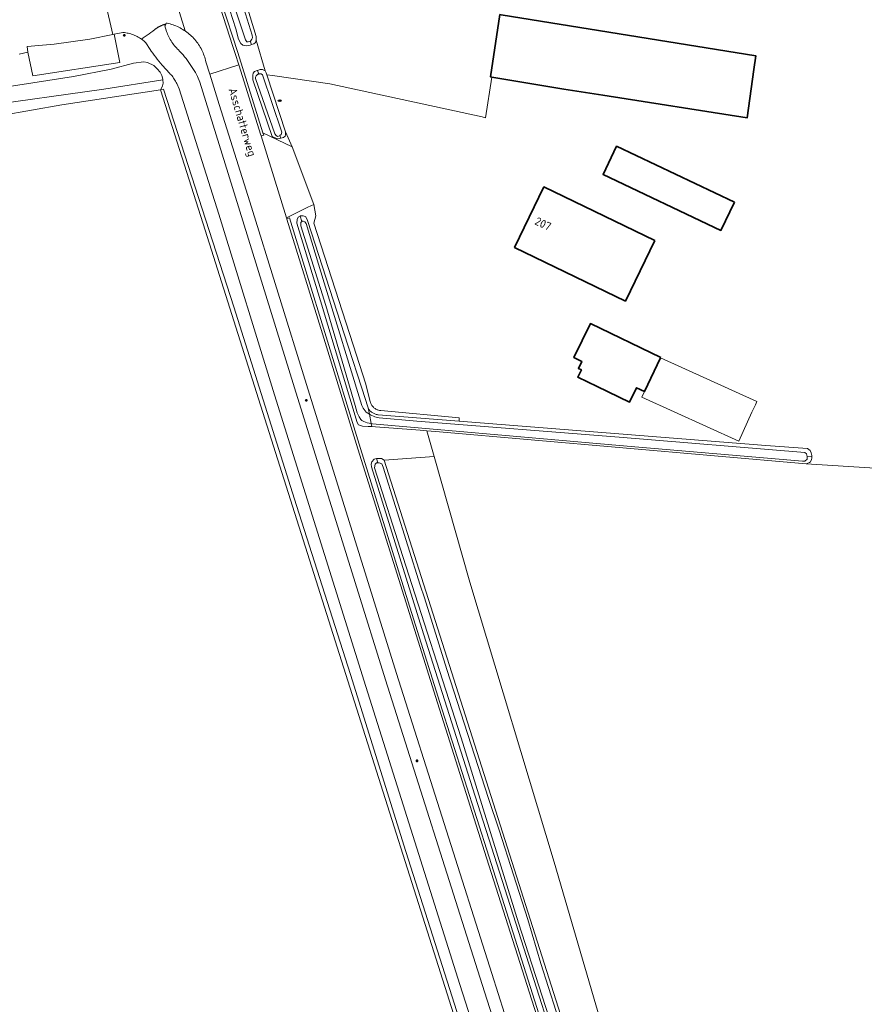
# Model space of a CAD drawing. Header units: metres. Extents: x 152610 to 160096, y 456114 to 462495.
# Tile 925 of 938: x 159135 to 159273, y 460601 to 460761. Entities that reach past the tile are written whole.
import ezdxf
from ezdxf.enums import TextEntityAlignment as Align

# ---------------------------------------------------------------- set-up
doc = ezdxf.new("R2010")
doc.units = ezdxf.units.M
doc.header["$LTSCALE"] = 0.5
doc.layers.get('0').update_dxf_attribs({"linetype": 'CONTINUOUS'})
for name, color, linetype, lineweight in [('B-PV-GR-BEPLANTING_CULTUUR_BOSPLANTSOEN-GV', 251, 'CONTINUOUS', 18), ('B-PV-GR-GRAS-GV', 251, 'CONTINUOUS', 13), ('B-PV-GR-HAAG-GV', 251, 'CONTINUOUS', 13), ('B-PV-GR-HOUTWAL-GV', 251, 'CONTINUOUS', 13), ('B-PV-GW-TALUD_KRUIN-G', 251, 'CONTINUOUS', 18), ('B-PV-IE-MEUBILAIR-S', 251, 'CONTINUOUS', 25), ('B-PV-IE-TERREINAFSCHEIDING_KUNSTMATIG_HEKWERK-G', 251, 'IE-TERREINAFSCHEIDING_KUNSTMATIG-SO', 18), ('B-PV-OG-BEBOUWING-GV', 6, 'CONTINUOUS', 35), ('B-PV-OG-BEBOUWING-T18', 1, 'CONTINUOUS', 18), ('B-PV-OG-BEBOUWING_LOODS-GV', 251, 'CONTINUOUS', 18), ('B-PV-OG-TERREIN_BEGROEID-GV', 251, 'CONTINUOUS', 18), ('B-PV-OG-TERREIN_OEVER-GV', 251, 'CONTINUOUS', 18), ('B-PV-OG-TOPOGRAFIE-T18', 1, 'CONTINUOUS', 18), ('B-PV-OG-WATER_SLOOT-GV', 251, 'CONTINUOUS', 18), ('B-PV-VH-GESLOTENVERHARDING_ASFALT-GV', 251, 'CONTINUOUS', 18), ('B-PV-VH-GESLOTENVERHARDING_BETON-GV', 251, 'CONTINUOUS', 18), ('B-PV-VH-HALFVERHARDING_GRASBETONSTEEN-GV', 251, 'CONTINUOUS', 18), ('B-PV-VH-ONVERHARD-GV', 251, 'CONTINUOUS', 18), ('B-PV-VH-OPENVERHARDING_BETONSTRAATSTEEN-GV', 251, 'CONTINUOUS', 18)]:
    doc.layers.add(name, color=color, linetype=linetype, lineweight=lineweight)
doc.styles.add('NLCS-ISO', font='NLCS-ISO.ttf')
doc.styles.add('NLCS-ISO-M750-T18', font='NLCS-ISO.ttf', dxfattribs={"height": 1.35})
doc.linetypes.add('IE-TERREINAFSCHEIDING_KUNSTMATIG-SO', pattern='A,4,[82,NLCS.SHX,S=0.75,R=90,X=0,Y=0],4,-2', length=10)

# ---------------------------------------------------------------- blocks, each defined once
blk = doc.blocks.new('SIE-MEUBILAIR_PAAL_LICHTMAST-SO')
for points in [[(-0.62, 0), (-1, 0)], [(-0.71, 0.71), (-0.44, 0.44)], [(0, 1), (0, 0.62)], [(0.44, 0.44), (0.71, 0.71)], [(1, 0), (0.62, 0)], [(-0.71, -0.71), (-0.44, -0.44)], [(0, -0.62), (0, -1)], [(0.44, -0.44), (0.71, -0.71)]]:
    blk.add_lwpolyline(points)
blk.add_circle((0, 0), 0.5)
blk = doc.blocks.new('SIE-MEUBILAIR_PUT_RIOOLPUT-SO')
blk.add_ellipse((0, 0), major_axis=(1.25, 0), ratio=0.54)
at = {"style": 'NLCS-ISO'}
blk.add_text('ri', height=0.75, dxfattribs=at).set_placement((-0.04, 0.07), align=Align.MIDDLE_CENTER)

msp = doc.modelspace()

# ---------------------------------------------------------------- linework, layer by layer
at = {"layer": 'B-PV-GR-BEPLANTING_CULTUUR_BOSPLANTSOEN-GV', "flags": 128}
msp.add_lwpolyline([(159128.17, 460747.17), (159148.457, 460749.999), (159158.062, 460751.538), (159158.054, 460751.634), (159157.906, 460752.226), (159157.64, 460752.774), (159157.152, 460753.337), (159156.589, 460753.841), (159155.583, 460754.36), (159154.976, 460754.449), (159153.258, 460754.244), (159149.63, 460753.25), (159143.5, 460752.06), (159130.133, 460750)], dxfattribs=at)
msp.add_lwpolyline([(159158.113, 460750.953), (159158.062, 460751.538), (159148.457, 460749.999), (159128.17, 460747.17), (159127.259, 460746.372), (159127.012, 460746.059), (159126.614, 460745.041), (159126.665, 460744.845), (159141.578, 460747.424), (159157.712, 460749.861), (159157.92, 460750.286), (159158.023, 460750.523)], close=True, dxfattribs=at)
at = {"layer": 'B-PV-GR-GRAS-GV', "flags": 128}
for points in [[(159169.597, 460770.775), (159173.292, 460758.597), (159173.316, 460758.004), (159174.763, 460752.968), (159174.96, 460752.647), (159175.063, 460752.332), (159175.968, 460752.208), (159185.36, 460750.885), (159210.193, 460745.453), (159210.76, 460745.329), (159211.773, 460751.979), (159211.55, 460752.016), (159213.125, 460762.186)], [(159274.359, 460688.085), (159263.109, 460688.84), (159203.233, 460694.026), (159201.161, 460694.205), (159202.368, 460690.001), (159208.186, 460669.504), (159221.995, 460623.781), (159233.788, 460583.308), (159252.118, 460514.743), (159252.422, 460513.447), (159254.666, 460503.853), (159255.456, 460500.772), (159256.668, 460495.798), (159259.209, 460488.692), (159260.381, 460486.521), (159260.388, 460486.03), (159263.228, 460481.71), (159267.972, 460475.195), (159276.159, 460467.507)]]:
    msp.add_lwpolyline(points, dxfattribs=at)
at = {"layer": 'B-PV-GR-HAAG-GV', "flags": 128}
msp.add_lwpolyline([(159236.226, 460504.245), (159227.45, 460532.178), (159217.664, 460562.787), (159207.275, 460595.637), (159197.736, 460625.526), (159188.702, 460654.409), (159179.875, 460682.003), (159169.668, 460714.452), (159158.206, 460750.018), (159157.712, 460749.861), (159164.644, 460728.014), (159173.688, 460699.442), (159189.008, 460651.167), (159204.524, 460602.251), (159219.741, 460554.115), (159232.865, 460512.749), (159236.905, 460500), (159242.693, 460481.731), (159243.328, 460479.625), (159243.984, 460479.832)], close=True, dxfattribs=at)
at = {"layer": 'B-PV-GR-HOUTWAL-GV', "flags": 128}
msp.add_lwpolyline([(159194.237, 460689.431), (159250.307, 460512.992), (159252.422, 460513.447), (159252.118, 460514.743), (159233.788, 460583.308), (159221.995, 460623.781), (159208.186, 460669.504), (159202.368, 460690.001)], close=True, dxfattribs=at)
at = {"layer": 'B-PV-GW-TALUD_KRUIN-G', "flags": 128}
for points in [[(159158.062, 460751.538), (159148.457, 460749.999), (159128.17, 460747.17), (159127.259, 460746.372), (159127.012, 460746.059), (159126.614, 460745.041)], [(159126.614, 460745.041), (159127.012, 460746.059), (159127.259, 460746.372), (159128.17, 460747.17), (159148.457, 460749.999), (159158.062, 460751.538)]]:
    msp.add_lwpolyline(points, dxfattribs=at)
at = {"layer": 'B-PV-IE-TERREINAFSCHEIDING_KUNSTMATIG_HEKWERK-G', "flags": 128}
for points in [[(159141.578, 460747.424), (159157.712, 460749.861)], [(159236.904, 460500), (159232.865, 460512.749), (159219.741, 460554.115), (159204.524, 460602.251), (159189.008, 460651.167), (159173.688, 460699.442), (159164.644, 460728.014), (159157.712, 460749.861)], [(159126.665, 460744.845), (159141.578, 460747.424)]]:
    msp.add_lwpolyline(points, dxfattribs=at)
at = {"layer": 'B-PV-OG-BEBOUWING-GV', "flags": 128}
for points in [[(159213.323, 460762.154), (159213.125, 460762.186), (159211.55, 460752.016), (159211.773, 460751.979), (159223.53, 460750), (159229.933, 460749.003), (159253.488, 460745.337), (159254.598, 460753.219), (159254.907, 460755.427)], [(159251.406, 460731.569), (159232.162, 460740.688), (159229.962, 460736.046), (159249.206, 460726.927)], [(159238.396, 460725.284), (159220.301, 460734.039), (159215.517, 460724.153), (159233.613, 460715.398)], [(159239.387, 460706.18), (159227.883, 460711.728), (159225.199, 460706.164), (159226.481, 460705.544), (159225.927, 460704.396), (159226.413, 460704.161), (159225.833, 460702.959), (159228.998, 460701.432), (159234.273, 460698.888), (159235.411, 460701.247), (159236.707, 460700.622), (159239.355, 460706.114)]]:
    msp.add_lwpolyline(points, close=True, dxfattribs=at)
at = {"layer": 'B-PV-OG-BEBOUWING_LOODS-GV', "flags": 128}
msp.add_lwpolyline([(159236.707, 460700.622), (159236.267, 460699.71), (159252.116, 460692.498), (159254.27, 460697.233), (159254.822, 460698.447), (159255.059, 460698.968), (159239.355, 460706.114)], close=True, dxfattribs=at)
at = {"layer": 'B-PV-OG-TERREIN_BEGROEID-GV', "flags": 128}
for points in [[(159162.329, 460780.538), (159170.304, 460755.982), (159174.428, 460742.889), (159179.209, 460740.566), (159178.09, 460743.038), (159178.089, 460742.531), (159178.052, 460742.297), (159177.755, 460742.124), (159177.57, 460742.025), (159177.36, 460741.97), (159177.15, 460741.915), (159176.854, 460741.865), (159176.261, 460742.088), (159175.949, 460742.276), (159172.774, 460751.537), (159172.774, 460752.29), (159172.849, 460752.587), (159173.034, 460752.87), (159173.454, 460753.031), (159173.516, 460753.052), (159173.96, 460753.203), (159174.368, 460753.203), (159174.763, 460752.968), (159173.316, 460758.004), (159173.217, 460757.622), (159172.921, 460757.375), (159172.541, 460757.264), (159172.328, 460757.202), (159171.686, 460757.067), (159171.13, 460757.191), (159170.809, 460757.426), (159170.427, 460758.18), (159169.967, 460759.862), (159168.022, 460765.993)], [(159227.282, 460556.592), (159211.782, 460605.569), (159196.208, 460654.573), (159181.522, 460701.785), (159172.287, 460731.578), (159167.295, 460747.486), (159165.744, 460752.429), (159165.105, 460754.465), (159165.048, 460754.714), (159164.983, 460754.962), (159164.91, 460755.207), (159164.829, 460755.449), (159164.741, 460755.689), (159164.726, 460755.728), (159164.646, 460755.927), (159164.543, 460756.161), (159164.433, 460756.391), (159164.315, 460756.619), (159164.191, 460756.842), (159164.06, 460757.062), (159163.922, 460757.277), (159163.777, 460757.488), (159163.626, 460757.694), (159163.468, 460757.895), (159163.304, 460758.091), (159163.135, 460758.283), (159162.959, 460758.468), (159162.777, 460758.648), (159162.59, 460758.823), (159162.398, 460758.991), (159162.2, 460759.153), (159161.997, 460759.31), (159161.79, 460759.459), (159161.711, 460759.512), (159161.578, 460759.602), (159161.362, 460759.738), (159161.141, 460759.868), (159160.917, 460759.991), (159160.689, 460760.106), (159160.457, 460760.214), (159160.222, 460760.315), (159159.984, 460760.409), (159159.744, 460760.495), (159159.5, 460760.574), (159159.254, 460760.645), (159159.007, 460760.708), (159158.757, 460760.763), (159158.631, 460760.788), (159158.55, 460760.617), (159158.421, 460760.343), (159158.671, 460759.417), (159158.755, 460759.187), (159158.847, 460758.961), (159158.947, 460758.737), (159159.053, 460758.517), (159159.167, 460758.3), (159159.288, 460758.087), (159159.415, 460757.879), (159159.55, 460757.674), (159159.691, 460757.474), (159159.838, 460757.279), (159159.992, 460757.089), (159160.152, 460756.904), (159160.318, 460756.724), (159160.489, 460756.549), (159160.585, 460756.457), (159160.853, 460756.172), (159161.114, 460755.881), (159161.37, 460755.586), (159161.62, 460755.285), (159161.863, 460754.979), (159162.1, 460754.668), (159162.33, 460754.352), (159162.555, 460754.032), (159162.772, 460753.707), (159162.983, 460753.378), (159163.187, 460753.045), (159163.384, 460752.707), (159163.574, 460752.365), (159163.725, 460752.083), (159164.118, 460751.131), (159170.453, 460730.784), (159179.561, 460701.232), (159194.446, 460653.568), (159209.822, 460605.012), (159225.483, 460555.838)], [(159222.069, 460555.381), (159206.563, 460603.789), (159191.199, 460652.463), (159176.314, 460700.081), (159167.195, 460729.581), (159160.757, 460750.036), (159160.344, 460750.897), (159160.255, 460751.088), (159160.158, 460751.276), (159160.054, 460751.459), (159159.944, 460751.639), (159159.826, 460751.814), (159159.703, 460751.985), (159159.572, 460752.151), (159159.436, 460752.312), (159159.293, 460752.468), (159159.232, 460752.531), (159157.969, 460753.934), (159157.695, 460754.244), (159157.428, 460754.559), (159157.166, 460754.879), (159156.911, 460755.205), (159156.662, 460755.535), (159156.419, 460755.87), (159156.183, 460756.209), (159155.992, 460756.495), (159155.289, 460757.574), (159155.129, 460757.724), (159154.964, 460757.868), (159154.794, 460758.005), (159154.619, 460758.137), (159154.575, 460758.168), (159154.439, 460758.262), (159154.255, 460758.38), (159154.067, 460758.492), (159153.874, 460758.596), (159153.678, 460758.694), (159153.479, 460758.784), (159153.276, 460758.867), (159153.07, 460758.942), (159152.862, 460759.01), (159152.652, 460759.07), (159152.439, 460759.122), (159152.225, 460759.167), (159152.009, 460759.204), (159151.792, 460759.233), (159151.574, 460759.254), (159151.557, 460759.255), (159150.124, 460758.971), (159151.039, 460754.356), (159136.866, 460752.16), (159136.014, 460756.013), (159134.595, 460755.715)], [(159130.133, 460750), (159143.5, 460752.06), (159149.63, 460753.25), (159153.258, 460754.244), (159154.976, 460754.449), (159155.583, 460754.36), (159156.589, 460753.841), (159157.152, 460753.337), (159157.64, 460752.774), (159157.906, 460752.226), (159158.054, 460751.634), (159158.062, 460751.538), (159158.113, 460750.953), (159158.023, 460750.523), (159157.92, 460750.286), (159157.712, 460749.861), (159158.206, 460750.018), (159169.668, 460714.452), (159179.875, 460682.003), (159188.702, 460654.409), (159197.736, 460625.526), (159207.275, 460595.637)], [(159223.696, 460588.776), (159216.576, 460611.112), (159209.096, 460634.569), (159200.635, 460661.048), (159192.152, 460688.307), (159192.083, 460688.771), (159192.182, 460689.166), (159192.561, 460689.56), (159192.972, 460689.692), (159193.778, 460689.675), (159194.237, 460689.431), (159202.368, 460690.001), (159201.161, 460694.205), (159200.104, 460694.297), (159192.781, 460694.87), (159192.196, 460694.9), (159191.611, 460694.931), (159190.679, 460694.986), (159190.047, 460695.206), (159189.823, 460695.548), (159183.825, 460715.407), (159179.932, 460728.09), (159179.982, 460728.695), (159180.18, 460729.103), (159180.477, 460729.281), (159180.489, 460729.288), (159180.871, 460729.337), (159180.995, 460729.337), (159181.316, 460729.201), (159181.415, 460729.127), (159181.709, 460728.542), (159188.351, 460708.029), (159190.563, 460701.196), (159191.587, 460697.959), (159191.646, 460697.847), (159191.712, 460697.739), (159191.786, 460697.635), (159191.865, 460697.536), (159191.95, 460697.442), (159192.041, 460697.354), (159192.138, 460697.272), (159192.239, 460697.196), (159192.345, 460697.126), (159192.456, 460697.064), (159192.57, 460697.008), (159192.687, 460696.96), (159192.807, 460696.919), (159192.929, 460696.886), (159193.054, 460696.861), (159193.179, 460696.843), (159193.209, 460696.841), (159206.438, 460695.785), (159206.487, 460696.309), (159193.661, 460697.506), (159193.558, 460697.518), (159193.434, 460697.541), (159193.311, 460697.571), (159193.19, 460697.609), (159193.072, 460697.654), (159192.957, 460697.707), (159192.846, 460697.766), (159192.738, 460697.833), (159192.635, 460697.907), (159192.537, 460697.986), (159192.445, 460698.072), (159192.357, 460698.164), (159192.276, 460698.261), (159192.201, 460698.363), (159192.133, 460698.469), (159192.071, 460698.579), (159192.017, 460698.694), (159191.97, 460698.811), (159191.93, 460698.931), (159191.214, 460701.842), (159189.137, 460708.268), (159182.75, 460728.11), (159183.076, 460729.332), (159182.722, 460731.142), (159181.759, 460730.748), (159178.264, 460728.982), (159178.308, 460728.84), (159178.738, 460728.973), (159184.52, 460710.235), (159190.328, 460691.344), (159197.828, 460667.304), (159203.315, 460649.841), (159211.349, 460624.614), (159223.388, 460586.643)]]:
    msp.add_lwpolyline(points, dxfattribs=at)
at = {"layer": 'B-PV-OG-TERREIN_OEVER-GV', "flags": 128}
for points in [[(159168.022, 460765.993), (159169.967, 460759.862), (159170.427, 460758.18), (159170.809, 460757.426), (159171.13, 460757.191), (159171.686, 460757.067), (159172.328, 460757.202), (159172.541, 460757.264), (159172.321, 460757.829), (159172.019, 460757.742), (159171.773, 460757.742), (159171.575, 460758.038), (159171.427, 460758.532), (159166.474, 460773.378)], [(159168.572, 460771.944), (159172.679, 460758.801), (159172.692, 460758.362), (159172.588, 460758.136), (159172.41, 460757.855), (159172.321, 460757.829), (159172.541, 460757.264), (159172.921, 460757.375), (159173.217, 460757.622), (159173.316, 460758.004), (159173.292, 460758.597), (159169.597, 460770.775)], [(159223.869, 460589.93), (159216.171, 460613.85), (159206.791, 460644.065), (159197.276, 460673.673), (159192.637, 460688.188), (159192.756, 460688.766), (159192.963, 460688.973), (159193.157, 460688.985), (159192.972, 460689.692), (159192.561, 460689.56), (159192.182, 460689.166), (159192.083, 460688.771), (159192.152, 460688.307), (159200.635, 460661.048), (159209.096, 460634.569), (159216.576, 460611.112), (159223.696, 460588.776)], [(159250.307, 460512.992), (159194.237, 460689.431), (159193.778, 460689.675), (159192.972, 460689.692), (159193.157, 460688.985), (159193.422, 460689.002), (159193.852, 460688.809), (159194.059, 460688.291), (159200.116, 460668.977), (159200.825, 460666.962), (159204.459, 460655.217), (159211.27, 460634.185), (159212.999, 460628.972), (159217.667, 460614.412), (159219.794, 460607.229), (159223.577, 460595.468)]]:
    msp.add_lwpolyline(points, dxfattribs=at)
for points in [[(159173.727, 460752.472), (159173.516, 460753.052), (159173.454, 460753.031), (159173.034, 460752.87), (159172.849, 460752.587), (159172.774, 460752.29), (159172.774, 460751.537), (159175.949, 460742.276), (159176.261, 460742.088), (159176.854, 460741.865), (159177.15, 460741.915), (159177.36, 460741.97), (159177.192, 460742.405), (159177.186, 460742.4), (159176.816, 460742.289), (159176.606, 460742.413), (159176.372, 460742.71), (159173.217, 460751.726), (159173.217, 460751.973), (159173.304, 460752.195), (159173.6, 460752.442)], [(159174.763, 460752.968), (159174.368, 460753.203), (159173.96, 460753.203), (159173.516, 460753.052), (159173.727, 460752.472), (159173.81, 460752.491), (159174.107, 460752.479), (159174.366, 460752.318), (159177.52, 460742.956), (159177.396, 460742.573), (159177.192, 460742.405), (159177.36, 460741.97), (159177.57, 460742.025), (159177.755, 460742.124), (159178.052, 460742.297), (159178.089, 460742.531), (159178.09, 460743.038), (159175.063, 460752.332), (159174.96, 460752.647)], [(159180.767, 460728.386), (159180.477, 460729.281), (159180.18, 460729.103), (159179.982, 460728.695), (159179.932, 460728.09), (159183.825, 460715.407), (159189.823, 460695.548), (159190.047, 460695.206), (159190.679, 460694.986), (159191.611, 460694.931), (159192.196, 460694.9), (159192.096, 460695.405), (159191.455, 460695.525), (159190.899, 460695.735), (159190.553, 460695.884), (159190.405, 460696.081), (159190.109, 460696.501), (159189.813, 460697.144), (159189.456, 460698.367), (159184.702, 460714.694), (159180.599, 460727.7), (159180.624, 460728.219)], [(159181.316, 460729.201), (159180.995, 460729.337), (159180.871, 460729.337), (159180.489, 460729.288), (159180.477, 460729.281), (159180.767, 460728.386), (159180.834, 460728.465), (159181.007, 460728.465), (159181.242, 460728.342), (159181.489, 460728.082), (159184.433, 460718.362), (159190.567, 460698.353), (159190.789, 460697.884), (159191.283, 460697.254), (159191.794, 460696.922), (159191.587, 460697.959), (159190.563, 460701.196), (159188.351, 460708.029), (159181.709, 460728.542), (159181.415, 460729.127)], [(159191.646, 460697.847), (159191.587, 460697.959), (159191.794, 460696.922), (159191.986, 460696.796), (159192.678, 460696.512), (159193.381, 460696.351), (159199.53, 460695.778), (159232.597, 460693.186), (159262.91, 460690.681), (159263.194, 460690.459), (159263.28, 460690.002), (159264.055, 460689.959), (159264.049, 460690.152), (159263.951, 460690.621), (159263.754, 460691.016), (159263.334, 460691.313), (159256.543, 460691.787), (159206.438, 460695.785), (159193.209, 460696.841), (159193.179, 460696.843), (159193.054, 460696.861), (159192.929, 460696.886), (159192.807, 460696.919), (159192.687, 460696.96), (159192.57, 460697.008), (159192.456, 460697.064), (159192.345, 460697.126), (159192.239, 460697.196), (159192.138, 460697.272), (159192.041, 460697.354), (159191.95, 460697.442), (159191.865, 460697.536), (159191.786, 460697.635), (159191.712, 460697.739)], [(159263.28, 460690.002), (159263.292, 460689.57), (159262.897, 460689.237), (159262.526, 460689.249), (159233.893, 460691.703), (159192.319, 460695.364), (159192.096, 460695.405), (159192.196, 460694.9), (159192.781, 460694.87), (159200.104, 460694.297), (159201.161, 460694.205), (159203.233, 460694.026), (159263.109, 460688.84), (159263.678, 460689.041), (159263.802, 460689.127), (159264, 460689.497), (159264.062, 460689.719), (159264.055, 460689.959)]]:
    msp.add_lwpolyline(points, close=True, dxfattribs=at)
at = {"layer": 'B-PV-OG-WATER_SLOOT-GV', "flags": 128}
for points in [[(159166.474, 460773.378), (159171.427, 460758.532), (159171.575, 460758.038), (159171.773, 460757.742), (159172.019, 460757.742), (159172.321, 460757.829), (159172.41, 460757.855), (159172.588, 460758.136), (159172.692, 460758.362), (159172.679, 460758.801), (159168.572, 460771.944)], [(159223.577, 460595.468), (159219.794, 460607.229), (159217.667, 460614.412), (159212.999, 460628.972), (159211.27, 460634.185), (159204.459, 460655.217), (159200.825, 460666.962), (159200.116, 460668.977), (159194.059, 460688.291), (159193.852, 460688.809), (159193.422, 460689.002), (159193.157, 460688.985), (159192.963, 460688.973), (159192.756, 460688.766), (159192.637, 460688.188), (159197.276, 460673.673), (159206.791, 460644.065), (159216.171, 460613.85), (159223.869, 460589.93)]]:
    msp.add_lwpolyline(points, dxfattribs=at)
for points in [[(159174.107, 460752.479), (159173.81, 460752.491), (159173.727, 460752.472), (159173.6, 460752.442), (159173.304, 460752.195), (159173.217, 460751.973), (159173.217, 460751.726), (159176.372, 460742.71), (159176.606, 460742.413), (159176.816, 460742.289), (159177.186, 460742.4), (159177.192, 460742.405), (159177.396, 460742.573), (159177.52, 460742.956), (159174.366, 460752.318)], [(159181.242, 460728.342), (159181.007, 460728.465), (159180.834, 460728.465), (159180.767, 460728.386), (159180.624, 460728.219), (159180.599, 460727.7), (159184.702, 460714.694), (159189.456, 460698.367), (159189.813, 460697.144), (159190.109, 460696.501), (159190.405, 460696.081), (159190.553, 460695.884), (159190.899, 460695.735), (159191.455, 460695.525), (159192.096, 460695.405), (159191.794, 460696.922), (159191.283, 460697.254), (159190.789, 460697.884), (159190.567, 460698.353), (159184.433, 460718.362), (159181.489, 460728.082)], [(159191.986, 460696.796), (159191.794, 460696.922), (159192.096, 460695.405), (159192.319, 460695.364), (159233.893, 460691.703), (159262.526, 460689.249), (159262.897, 460689.237), (159263.292, 460689.57), (159263.28, 460690.002), (159263.194, 460690.459), (159262.91, 460690.681), (159232.597, 460693.186), (159199.53, 460695.778), (159193.381, 460696.351), (159192.678, 460696.512)]]:
    msp.add_lwpolyline(points, close=True, dxfattribs=at)
at = {"layer": 'B-PV-VH-GESLOTENVERHARDING_ASFALT-GV', "flags": 128}
for points in [[(159134.595, 460755.715), (159136.014, 460756.013), (159135.925, 460756.949), (159140.31, 460757.353), (159146.153, 460758.183), (159149.896, 460758.925), (159148.701, 460764.08)], [(159223.012, 460586.515), (159210.944, 460624.491), (159202.906, 460649.775), (159197.455, 460667.164), (159189.928, 460691.258), (159184.121, 460710.031), (159178.329, 460728.771), (159178.308, 460728.84), (159178.264, 460728.982), (159174.118, 460742.37), (159174.039, 460742.624), (159172.166, 460748.563), (159170.458, 460753.977), (159165.744, 460752.429), (159167.295, 460747.486), (159172.287, 460731.578), (159181.522, 460701.785), (159196.208, 460654.573), (159211.782, 460605.569), (159227.282, 460556.592)]]:
    msp.add_lwpolyline(points, dxfattribs=at)
at = {"layer": 'B-PV-VH-GESLOTENVERHARDING_BETON-GV', "flags": 128}
msp.add_lwpolyline([(159225.483, 460555.838), (159209.822, 460605.012), (159194.446, 460653.568), (159179.561, 460701.232), (159170.453, 460730.784), (159164.118, 460751.131), (159163.725, 460752.083), (159163.574, 460752.365), (159163.384, 460752.707), (159163.187, 460753.045), (159162.983, 460753.378), (159162.772, 460753.707), (159162.555, 460754.032), (159162.33, 460754.352), (159162.1, 460754.668), (159161.863, 460754.979), (159161.62, 460755.285), (159161.37, 460755.586), (159161.114, 460755.881), (159160.853, 460756.172), (159160.585, 460756.457), (159160.489, 460756.549), (159160.318, 460756.724), (159160.152, 460756.904), (159159.992, 460757.089), (159159.838, 460757.279), (159159.691, 460757.474), (159159.55, 460757.674), (159159.415, 460757.879), (159159.288, 460758.087), (159159.167, 460758.3), (159159.053, 460758.517), (159158.947, 460758.737), (159158.847, 460758.961), (159158.755, 460759.187), (159158.671, 460759.417), (159158.421, 460760.343), (159158.55, 460760.617), (159158.472, 460760.597), (159158.394, 460760.576), (159158.316, 460760.553), (159158.239, 460760.529), (159158.162, 460760.504), (159158.085, 460760.477), (159158.009, 460760.449), (159157.934, 460760.419), (159157.859, 460760.388), (159157.784, 460760.356), (159157.711, 460760.323), (159157.637, 460760.288), (159157.565, 460760.252), (159157.493, 460760.215), (159157.421, 460760.177), (159157.351, 460760.137), (159157.281, 460760.096), (159157.212, 460760.054), (159157.143, 460760.011), (159157.075, 460759.966), (159157.008, 460759.92), (159156.942, 460759.874), (159156.877, 460759.826), (159156.813, 460759.776), (159156.749, 460759.726), (159156.447, 460759.485), (159156.14, 460759.249), (159155.83, 460759.018), (159155.515, 460758.793), (159155.196, 460758.573), (159154.874, 460758.359), (159154.575, 460758.168), (159154.619, 460758.137), (159154.794, 460758.005), (159154.964, 460757.868), (159155.129, 460757.724), (159155.289, 460757.574), (159155.992, 460756.495), (159156.183, 460756.209), (159156.419, 460755.87), (159156.662, 460755.535), (159156.911, 460755.205), (159157.166, 460754.879), (159157.428, 460754.559), (159157.695, 460754.244), (159157.969, 460753.934), (159159.232, 460752.531), (159159.293, 460752.468), (159159.436, 460752.312), (159159.572, 460752.151), (159159.703, 460751.985), (159159.826, 460751.814), (159159.944, 460751.639), (159160.054, 460751.459), (159160.158, 460751.276), (159160.255, 460751.088), (159160.344, 460750.897), (159160.757, 460750.036), (159167.195, 460729.581), (159176.314, 460700.081), (159191.199, 460652.463), (159206.563, 460603.789), (159222.069, 460555.381)], dxfattribs=at)
at = {"layer": 'B-PV-VH-HALFVERHARDING_GRASBETONSTEEN-GV', "flags": 128}
msp.add_lwpolyline([(159162.229, 460779.669), (159169.505, 460756.979), (159169.871, 460755.839), (159170.458, 460753.977), (159172.166, 460748.563), (159174.039, 460742.624), (159174.118, 460742.37), (159174.549, 460742.504), (159174.428, 460742.889), (159170.304, 460755.982), (159162.329, 460780.538)], dxfattribs=at)
msp.add_lwpolyline([(159184.52, 460710.235), (159178.738, 460728.973), (159178.308, 460728.84), (159178.329, 460728.771), (159184.121, 460710.031), (159189.928, 460691.258), (159197.455, 460667.164), (159202.906, 460649.775), (159210.944, 460624.491), (159223.012, 460586.515), (159232.092, 460557.998), (159241.187, 460529.343), (159249.056, 460504.756), (159249.402, 460504.7), (159249.356, 460504.838), (159241.618, 460529.426), (159232.429, 460558.192), (159223.388, 460586.643), (159211.349, 460624.614), (159203.315, 460649.841), (159197.828, 460667.304), (159190.328, 460691.344)], close=True, dxfattribs=at)
at = {"layer": 'B-PV-VH-ONVERHARD-GV', "flags": 128}
msp.add_lwpolyline([(159236.226, 460504.245), (159227.45, 460532.178), (159217.664, 460562.787), (159207.275, 460595.637), (159197.736, 460625.526), (159188.702, 460654.409), (159179.875, 460682.003), (159169.668, 460714.452), (159158.206, 460750.018), (159157.712, 460749.861), (159164.644, 460728.014), (159173.688, 460699.442), (159189.008, 460651.167), (159204.524, 460602.251), (159219.741, 460554.115), (159232.865, 460512.749), (159236.905, 460500), (159242.693, 460481.731), (159243.328, 460479.625), (159243.984, 460479.832)], close=True, dxfattribs=at)
at = {"layer": 'B-PV-VH-OPENVERHARDING_BETONSTRAATSTEEN-GV', "flags": 128}
for points in [[(159158.017, 460771.542), (159161.711, 460759.512), (159161.79, 460759.459), (159161.997, 460759.31), (159162.2, 460759.153), (159162.398, 460758.991), (159162.59, 460758.823), (159162.777, 460758.648), (159162.959, 460758.468), (159163.135, 460758.283), (159163.304, 460758.091), (159163.468, 460757.895), (159163.626, 460757.694), (159163.777, 460757.488), (159163.922, 460757.277), (159164.06, 460757.062), (159164.191, 460756.842), (159164.315, 460756.619), (159164.433, 460756.391), (159164.543, 460756.161), (159164.646, 460755.927), (159164.726, 460755.728), (159164.741, 460755.689), (159164.829, 460755.449), (159164.91, 460755.207), (159164.983, 460754.962), (159165.048, 460754.714), (159165.105, 460754.465), (159165.744, 460752.429), (159170.458, 460753.977), (159169.871, 460755.839), (159169.505, 460756.979), (159162.229, 460779.669)], [(159148.701, 460764.08), (159149.896, 460758.925), (159150.124, 460758.971), (159151.557, 460759.255), (159151.574, 460759.254), (159151.792, 460759.233), (159152.009, 460759.204), (159152.225, 460759.167), (159152.439, 460759.122), (159152.652, 460759.07), (159152.862, 460759.01), (159153.07, 460758.942), (159153.276, 460758.867), (159153.479, 460758.784), (159153.678, 460758.694), (159153.874, 460758.596), (159154.067, 460758.492), (159154.255, 460758.38), (159154.439, 460758.262), (159154.575, 460758.168), (159154.874, 460758.359), (159155.196, 460758.573), (159155.515, 460758.793), (159155.83, 460759.018), (159156.14, 460759.249), (159156.447, 460759.485), (159156.749, 460759.726), (159156.813, 460759.776), (159156.877, 460759.826), (159156.942, 460759.874), (159157.008, 460759.92), (159157.075, 460759.966), (159157.143, 460760.011), (159157.212, 460760.054), (159157.281, 460760.096), (159157.351, 460760.137), (159157.421, 460760.177), (159157.493, 460760.215), (159157.565, 460760.252), (159157.637, 460760.288), (159157.711, 460760.323), (159157.784, 460760.356), (159157.859, 460760.388), (159157.934, 460760.419), (159158.009, 460760.449), (159158.085, 460760.477), (159158.162, 460760.504), (159158.239, 460760.529), (159158.316, 460760.553), (159158.394, 460760.576), (159158.472, 460760.597), (159158.55, 460760.617), (159158.631, 460760.788), (159158.757, 460760.763), (159159.007, 460760.708), (159159.254, 460760.645), (159159.5, 460760.574), (159159.744, 460760.495), (159159.984, 460760.409), (159160.222, 460760.315), (159160.457, 460760.214), (159160.689, 460760.106), (159160.917, 460759.991), (159161.141, 460759.868), (159161.362, 460759.738), (159161.578, 460759.602), (159161.711, 460759.512), (159158.017, 460771.542)]]:
    msp.add_lwpolyline(points, dxfattribs=at)
for points in [[(159151.039, 460754.356), (159150.124, 460758.971), (159149.896, 460758.925), (159146.153, 460758.183), (159140.31, 460757.353), (159135.925, 460756.949), (159136.014, 460756.013), (159136.866, 460752.16)], [(159179.209, 460740.566), (159174.428, 460742.889), (159174.549, 460742.504), (159174.118, 460742.37), (159178.264, 460728.982), (159181.759, 460730.748), (159182.722, 460731.142)]]:
    msp.add_lwpolyline(points, close=True, dxfattribs=at)

# ---------------------------------------------------------------- block references
at = {"layer": 'B-PV-IE-MEUBILAIR-S', "xscale": 0.2, "yscale": 0.2, "zscale": 0.2}
for name, p in [('SIE-MEUBILAIR_PAAL_LICHTMAST-SO', (159151.773, 460758.784)), ('SIE-MEUBILAIR_PUT_RIOOLPUT-SO', (159177.155, 460748.114)), ('SIE-MEUBILAIR_PAAL_LICHTMAST-SO', (159181.489, 460699.174)), ('SIE-MEUBILAIR_PAAL_LICHTMAST-SO', (159199.569, 460640.314))]:
    msp.add_blockref(name, p, dxfattribs=at)

# ---------------------------------------------------------------- texts
at = {"layer": 'B-PV-OG-BEBOUWING-T18', "style": 'NLCS-ISO-M750-T18'}
msp.add_text('207', height=1.35, rotation=334.2, dxfattribs=at).set_placement((159220.159, 460728.007), align=Align.MIDDLE)
at = {"layer": 'B-PV-OG-TOPOGRAFIE-T18', "style": 'NLCS-ISO-M750-T18'}
msp.add_text('Asschatterweg', height=1.35, rotation=286.7, dxfattribs=at).set_placement((159170.88, 460744.562), align=Align.MIDDLE)

doc.saveas('drawing.dxf')
